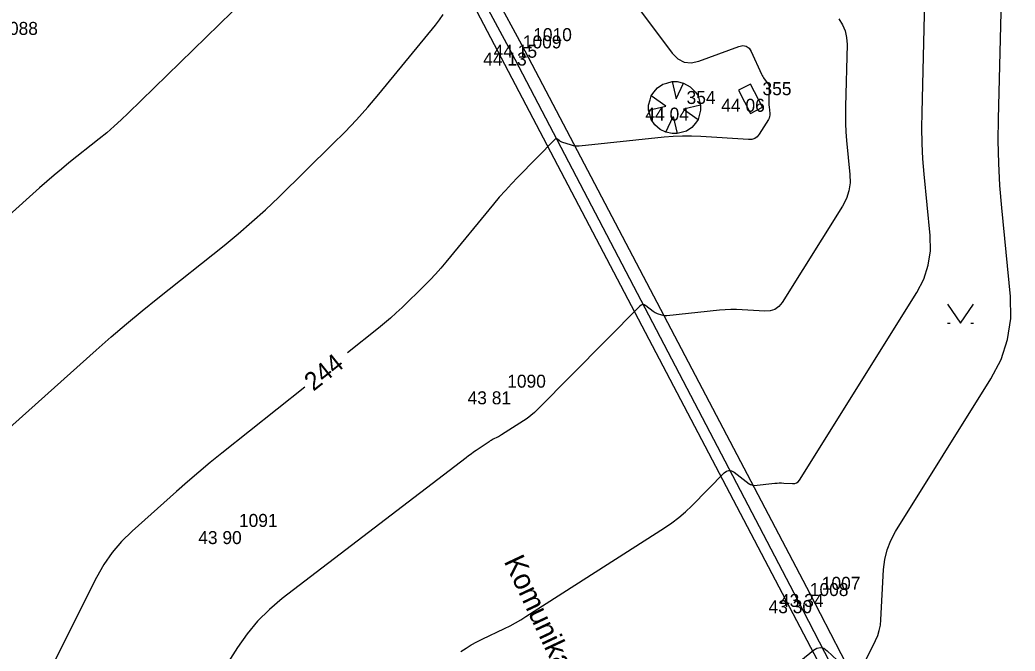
# Model space of a CAD drawing. Extents: x -702257 to -701487, y -1009871 to -1008841.
# Drawn here: x -701730.66 to -701711.52, y -1009065.8 to -1009053.65 of the extents above; entities that cross this region are included whole.
import ezdxf

# ---------------------------------------------------------------- set-up
doc = ezdxf.new("R2010")
doc.units = 0
for name, color, linetype in [('Ex_Contour Labels', 7, 'Continuous'), ('Ex_Major Contours', 7, 'Continuous'), ('Ex_Minor Contours', 7, 'Continuous'), ('Z_body', 7, 'Continuous'), ('Z_body_cisla', 7, 'Continuous'), ('Z_body_vysky_redukovane', 7, 'Continuous'), ('Z_katastr_hranice', 7, 'Continuous'), ('Z_komunikace', 7, 'Continuous'), ('Z_obruba', 7, 'Continuous'), ('Z_pilire', 7, 'Continuous'), ('Z_popisy', 7, 'Continuous'), ('Z_zelen_jednotliva', 7, 'Continuous'), ('Z_znaky_kultur', 7, 'Continuous')]:
    doc.layers.add(name, color=color, linetype=linetype)

# ---------------------------------------------------------------- blocks, each defined once
blk = doc.blocks.new('POINT_DISPLAY')
blk.add_line((0, 0), (0, 0))
blk = doc.blocks.new('Z22')
for p, q in [((-0.33, 0.38), (-0.23, 0.45)), ((-0.23, 0.45), (-0.15, 0.47)), ((-0.15, 0.47), (-0.05, 0.5)), ((-0.05, 0.5), (0.05, 0.5)), ((-0.05, 0.5), (0.03, 0.17)), ((0.03, 0.17), (0.17, 0.47)), ((0.05, 0.5), (0.17, 0.47)), ((0.17, 0.47), (0.3, 0.4)), ((0.3, 0.4), (0.4, 0.3)), ((-0.47, 0.15), (-0.45, 0.23)), ((-0.45, 0.23), (-0.4, 0.3)), ((-0.17, 0.03), (-0.45, 0.23)), ((-0.4, 0.3), (-0.33, 0.38)), ((0.4, 0.3), (0.45, 0.23)), ((0.45, 0.23), (0.47, 0.15)), ((-0.5, 0.05), (-0.47, 0.15)), ((-0.5, -0.05), (-0.5, 0.05)), ((-0.5, -0.05), (-0.17, 0.03)), ((0.5, 0.05), (0.17, -0.03)), ((0.47, 0.15), (0.5, 0.05)), ((0.5, 0.05), (0.5, -0.05)), ((-0.47, -0.15), (-0.5, -0.05)), ((-0.45, -0.23), (-0.47, -0.15)), ((-0.17, -0.47), (-0.03, -0.17)), ((-0.03, -0.17), (0.05, -0.5)), ((0.17, -0.03), (0.45, -0.23)), ((0.47, -0.15), (0.45, -0.23)), ((0.5, -0.05), (0.47, -0.15)), ((-0.38, -0.33), (-0.45, -0.23)), ((-0.28, -0.42), (-0.38, -0.33)), ((0.33, -0.38), (0.23, -0.45)), ((0.4, -0.3), (0.33, -0.38)), ((0.45, -0.23), (0.4, -0.3)), ((-0.17, -0.47), (-0.28, -0.42)), ((-0.05, -0.5), (-0.17, -0.47)), ((0.05, -0.5), (-0.05, -0.5)), ((0.15, -0.47), (0.05, -0.5)), ((0.23, -0.45), (0.15, -0.47))]:
    blk.add_line(p, q)
blk = doc.blocks.new('Z666')
for p, q in [((-0.25, 0.13), (-0.25, -0.13)), ((0.25, 0.13), (-0.25, 0.13)), ((0.25, -0.13), (0.25, 0.13)), ((-0.25, -0.13), (0.25, -0.13))]:
    blk.add_line(p, q)
blk = doc.blocks.new('Z314')
for p, q in [((-0.25, 0.17), (0, -0.2)), ((0, -0.2), (0.25, 0.17)), ((-0.25, -0.2), (-0.2, -0.2)), ((0.2, -0.2), (0.25, -0.2))]:
    blk.add_line(p, q)

msp = doc.modelspace()

# ---------------------------------------------------------------- linework, layer by layer
at = {"layer": 'Ex_Major Contours'}
for points in [[(-701719.114, -1009052.958), (-701718.116, -1009054.291), (-701718.009, -1009054.401), (-701717.888, -1009054.462), (-701717.754, -1009054.477), (-701717.605, -1009054.443), (-701716.834, -1009054.162), (-701716.757, -1009054.145), (-701716.691, -1009054.157), (-701716.638, -1009054.195), (-701716.595, -1009054.262), (-701716.399, -1009054.695), (-701716.388, -1009054.719), (-701716.375, -1009054.742), (-701716.361, -1009054.765), (-701716.345, -1009054.786), (-701716.281, -1009054.872), (-701716.267, -1009054.894), (-701716.258, -1009054.917), (-701716.252, -1009054.942), (-701716.251, -1009054.968), (-701716.257, -1009055.198), (-701716.257, -1009055.23), (-701716.256, -1009055.262), (-701716.255, -1009055.294), (-701716.252, -1009055.325), (-701716.24, -1009055.452), (-701716.239, -1009055.483), (-701716.244, -1009055.513), (-701716.253, -1009055.542), (-701716.267, -1009055.569), (-701716.444, -1009055.852), (-701716.483, -1009055.901), (-701716.53, -1009055.934), (-701716.584, -1009055.952), (-701716.646, -1009055.956), (-701717.569, -1009055.897), (-701717.745, -1009055.89), (-701717.921, -1009055.889), (-701718.096, -1009055.897), (-701718.271, -1009055.911), (-701719.909, -1009056.08), (-701719.945, -1009056.082), (-701719.981, -1009056.08), (-701720.017, -1009056.074), (-701720.053, -1009056.064), (-701720.239, -1009056.003), (-701720.251, -1009055.998), (-701720.263, -1009055.993), (-701720.274, -1009055.986), (-701720.285, -1009055.979), (-701720.326, -1009055.947), (-701720.336, -1009055.941), (-701720.346, -1009055.939), (-701720.356, -1009055.942), (-701720.365, -1009055.95), (-701721.086, -1009056.679), (-701721.207, -1009056.805), (-701721.326, -1009056.934), (-701721.442, -1009057.066), (-701721.554, -1009057.2), (-701722.469, -1009058.314), (-701722.567, -1009058.43), (-701722.668, -1009058.543), (-701722.772, -1009058.654), (-701722.879, -1009058.761), (-701723.313, -1009059.186), (-701723.423, -1009059.29), (-701723.535, -1009059.392), (-701723.65, -1009059.491), (-701723.767, -1009059.587), (-701724.363, -1009060.062)], [(-701725.183, -1009060.717), (-701726.78, -1009061.991), (-701727.002, -1009062.171), (-701727.221, -1009062.354), (-701727.439, -1009062.54), (-701727.653, -1009062.729), (-701728.506, -1009063.492), (-701728.708, -1009063.69), (-701728.89, -1009063.905), (-701729.05, -1009064.136), (-701729.189, -1009064.384), (-701730.594, -1009067.184), (-701730.621, -1009067.237), (-701730.65, -1009067.288), (-701730.68, -1009067.34)]]:
    msp.add_lwpolyline(points, dxfattribs=at)
at = {"layer": 'Ex_Minor Contours'}
for points in [[(-701714.461, -1009066.118), (-701714.205, -1009065.596), (-701714.164, -1009065.5), (-701714.133, -1009065.401), (-701714.112, -1009065.3), (-701714.101, -1009065.196), (-701714.051, -1009064.227), (-701714.029, -1009064.034), (-701713.983, -1009063.848), (-701713.914, -1009063.67), (-701713.822, -1009063.499), (-701711.986, -1009060.562), (-701711.792, -1009060.19), (-701711.665, -1009059.802), (-701711.606, -1009059.398), (-701711.613, -1009058.978), (-701711.779, -1009057.267), (-701711.814, -1009056.839), (-701711.836, -1009056.411), (-701711.844, -1009055.982), (-701711.84, -1009055.553), (-701711.755, -1009052.218)], [(-701725.828, -1009052.756), (-701728.579, -1009055.447), (-701728.713, -1009055.575), (-701728.851, -1009055.7), (-701728.992, -1009055.822), (-701729.136, -1009055.94), (-701729.719, -1009056.405), (-701729.863, -1009056.522), (-701730.006, -1009056.641), (-701730.148, -1009056.762), (-701730.287, -1009056.885), (-701731.59, -1009058.05)], [(-701722.181, -1009065.807), (-701722.082, -1009065.741), (-701721.981, -1009065.68), (-701721.877, -1009065.623), (-701721.771, -1009065.57), (-701721.343, -1009065.366), (-701721.236, -1009065.313), (-701721.132, -1009065.257), (-701721.03, -1009065.198), (-701720.929, -1009065.136), (-701718.263, -1009063.426), (-701718.124, -1009063.331), (-701717.99, -1009063.229), (-701717.863, -1009063.119), (-701717.741, -1009063.003), (-701717.117, -1009062.371), (-701717.072, -1009062.336), (-701717.025, -1009062.322), (-701716.977, -1009062.329), (-701716.927, -1009062.358), (-701716.639, -1009062.579), (-701716.632, -1009062.584), (-701716.624, -1009062.588), (-701716.616, -1009062.592), (-701716.607, -1009062.595), (-701716.573, -1009062.606), (-701716.565, -1009062.609), (-701716.556, -1009062.61), (-701716.547, -1009062.611), (-701716.538, -1009062.61), (-701716.142, -1009062.569), (-701716.099, -1009062.566), (-701716.057, -1009062.564), (-701716.014, -1009062.564), (-701715.971, -1009062.566), (-701715.801, -1009062.577), (-701715.761, -1009062.575), (-701715.726, -1009062.563), (-701715.695, -1009062.541), (-701715.67, -1009062.51), (-701713.413, -1009058.898), (-701713.279, -1009058.64), (-701713.191, -1009058.372), (-701713.15, -1009058.093), (-701713.156, -1009057.803), (-701713.27, -1009056.62), (-701713.294, -1009056.324), (-701713.309, -1009056.028), (-701713.315, -1009055.731), (-701713.312, -1009055.434), (-701713.257, -1009053.286)], [(-701732.902, -1009063.323), (-701729.198, -1009060.011), (-701728.906, -1009059.754), (-701728.611, -1009059.501), (-701728.313, -1009059.252), (-701728.01, -1009059.007), (-701726.737, -1009057.991), (-701726.465, -1009057.768), (-701726.199, -1009057.539), (-701725.939, -1009057.304), (-701725.685, -1009057.061), (-701724.648, -1009056.046), (-701724.416, -1009055.814), (-701724.191, -1009055.575), (-701723.973, -1009055.33), (-701723.761, -1009055.079), (-701722.672, -1009053.753), (-701722.595, -1009053.652), (-701722.525, -1009053.546)], [(-701714.912, -1009053.63), (-701714.84, -1009053.744), (-701714.79, -1009053.865), (-701714.761, -1009053.992), (-701714.754, -1009054.127), (-701714.784, -1009055.316), (-701714.786, -1009055.481), (-701714.783, -1009055.645), (-701714.774, -1009055.809), (-701714.761, -1009055.973), (-701714.698, -1009056.627), (-701714.695, -1009056.788), (-701714.717, -1009056.943), (-701714.766, -1009057.091), (-701714.84, -1009057.234), (-701715.999, -1009059.088), (-701716.063, -1009059.168), (-701716.14, -1009059.223), (-701716.23, -1009059.254), (-701716.333, -1009059.259), (-701716.77, -1009059.232), (-701716.879, -1009059.227), (-701716.989, -1009059.227), (-701717.098, -1009059.231), (-701717.206, -1009059.24), (-701718.223, -1009059.345), (-701718.246, -1009059.346), (-701718.269, -1009059.345), (-701718.291, -1009059.341), (-701718.313, -1009059.335), (-701718.4, -1009059.307), (-701718.422, -1009059.299), (-701718.442, -1009059.289), (-701718.462, -1009059.277), (-701718.481, -1009059.264), (-701718.627, -1009059.152), (-701718.657, -1009059.135), (-701718.686, -1009059.131), (-701718.714, -1009059.139), (-701718.741, -1009059.16), (-701720.699, -1009061.144), (-701720.764, -1009061.207), (-701720.833, -1009061.265), (-701720.904, -1009061.32), (-701720.979, -1009061.371), (-701721.397, -1009061.639), (-701721.417, -1009061.651), (-701721.437, -1009061.663), (-701721.457, -1009061.674), (-701721.478, -1009061.684), (-701721.561, -1009061.723), (-701721.581, -1009061.734), (-701721.601, -1009061.745), (-701721.621, -1009061.756), (-701721.64, -1009061.769), (-701721.89, -1009061.941), (-701721.938, -1009061.974), (-701721.985, -1009062.008), (-701722.032, -1009062.043), (-701722.078, -1009062.078), (-701725.616, -1009064.789), (-701725.863, -1009064.996), (-701726.09, -1009065.222), (-701726.295, -1009065.468), (-701726.48, -1009065.733), (-701727.176, -1009066.83)], [(-701715.883, -1009066.182), (-701715.401, -1009065.783), (-701715.333, -1009065.741), (-701715.265, -1009065.728), (-701715.198, -1009065.745), (-701715.133, -1009065.792), (-701714.754, -1009066.152)]]:
    msp.add_lwpolyline(points, dxfattribs=at)
at = {"layer": 'Z_katastr_hranice'}
msp.add_line((-701725.81, -1009045.98), (-701694.72, -1009105.27), dxfattribs=at)
at = {"layer": 'Z_komunikace'}
for p, q in [((-701721.21, -1009054.28), (-701724.76, -1009047.62)), ((-701715.7, -1009064.82), (-701721.21, -1009054.28)), ((-701709.32, -1009077.21), (-701715.7, -1009064.82))]:
    msp.add_line(p, q, dxfattribs=at)
at = {"layer": 'Z_obruba'}
for p, q in [((-701721.01, -1009054.13), (-701724.58, -1009047.5)), ((-701715.46, -1009064.7), (-701721.01, -1009054.13)), ((-701709.03, -1009077.14), (-701715.46, -1009064.7))]:
    msp.add_line(p, q, dxfattribs=at)

# ---------------------------------------------------------------- block references
at = {"layer": 'Z_body'}
for p in [(-701721.01, -1009054.13), (-701721.21, -1009054.28), (-701716.61, -1009055.17), (-701718.07, -1009055.34), (-701721.51, -1009060.8), (-701726.67, -1009063.49), (-701715.46, -1009064.7), (-701715.7, -1009064.82)]:
    msp.add_blockref('POINT_DISPLAY', p, dxfattribs=at)
at = {"layer": 'Z_pilire', "rotation": -63.000000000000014}
msp.add_blockref('Z666', (-701716.61, -1009055.17), dxfattribs=at)
at = {"layer": 'Z_zelen_jednotliva'}
msp.add_blockref('Z22', (-701718.07, -1009055.34), dxfattribs=at)
at = {"layer": 'Z_znaky_kultur'}
msp.add_blockref('Z314', (-701712.57, -1009059.29), dxfattribs=at)

# ---------------------------------------------------------------- texts
at = {"layer": 'Ex_Contour Labels'}
msp.add_text('244', height=0.35, rotation=38.5902, dxfattribs=at).set_placement((-701725.017, -1009060.809))
at = {"layer": 'Z_body_cisla'}
for s, p in [('1088', (-701731.06, -1009053.94)), ('1010', (-701720.79, -1009054.06)), ('1009', (-701720.99, -1009054.2)), ('355', (-701716.38, -1009055.1)), ('354', (-701717.84, -1009055.27)), ('1090', (-701721.29, -1009060.73)), ('1091', (-701726.45, -1009063.41)), ('1007', (-701715.24, -1009064.62)), ('1008', (-701715.47, -1009064.74))]:
    msp.add_text(s, height=0.25, dxfattribs=at).set_placement(p)
at = {"layer": 'Z_body_vysky_redukovane'}
for s, p in [('44 15', (-701721.552, -1009054.38)), ('44 13', (-701721.752, -1009054.53)), ('44 06', (-701717.172, -1009055.42)), ('44 04', (-701718.632, -1009055.59)), ('43 81', (-701722.052, -1009061.05)), ('43 90', (-701727.233, -1009063.74)), ('43 34', (-701716.043, -1009064.95)), ('43 30', (-701716.263, -1009065.07))]:
    msp.add_text(s, height=0.25, dxfattribs=at).set_placement(p)
at = {"layer": 'Z_popisy'}
msp.add_text('Komunikace - asfalt', height=0.4, rotation=295.2, dxfattribs=at).set_placement((-701721.36, -1009064.07))

doc.saveas('drawing.dxf')
